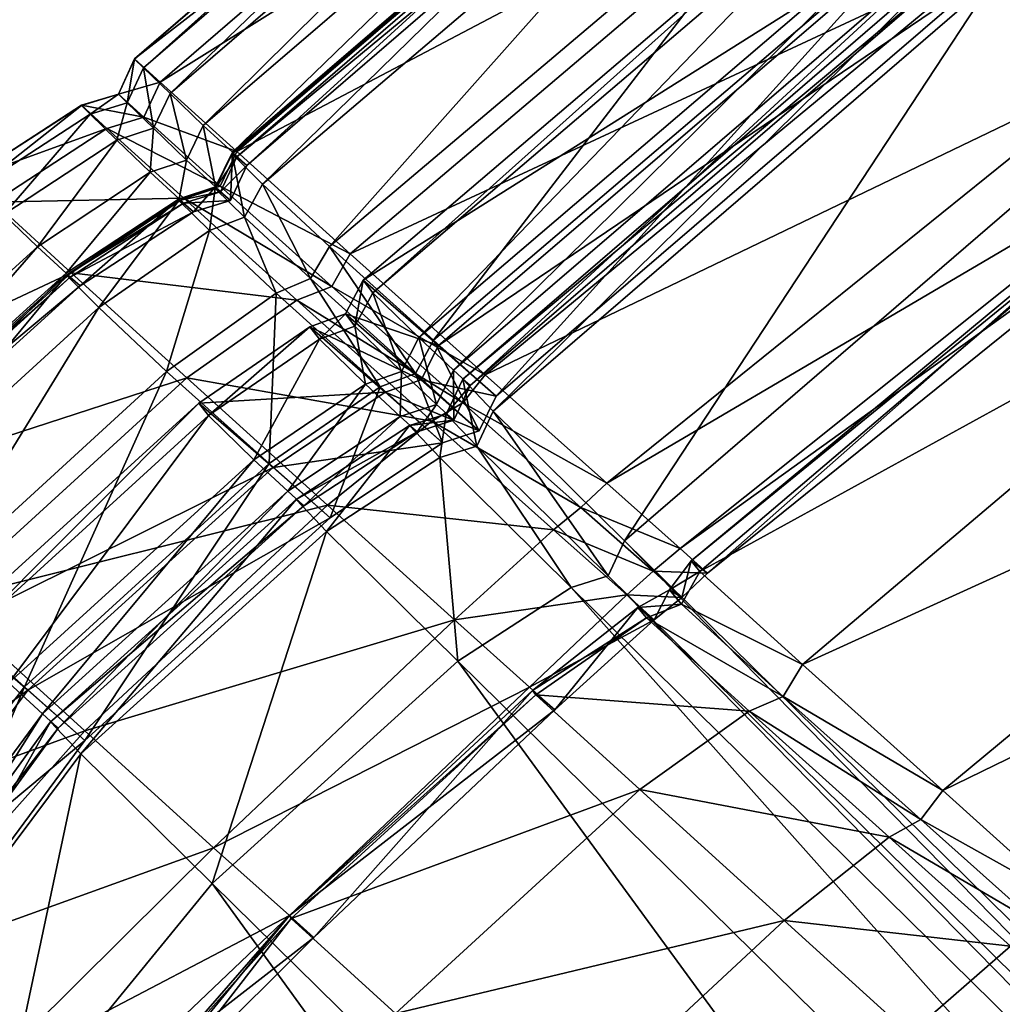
# Model space of a CAD drawing. Header units: millimetres. Extents: x 2387 to 13955, y -4964 to 364.
# Tile 504 of 656: x 6213.21 to 6218.37, y -2789.02 to -2783.86. Entities that reach past the tile are written whole.
import ezdxf

# ---------------------------------------------------------------- set-up
doc = ezdxf.new("R2010")
doc.units = ezdxf.units.MM
doc.header["$MEASUREMENT"] = 0
doc.layers.add('Predefinito', color=7, linetype='Continuous', true_color=0x000000)

msp = doc.modelspace()

# ---------------------------------------------------------------- linework, layer by layer
at = {"layer": 'Predefinito'}
for points in [[(6226.1404, -2777.2443, 1224.9897), (6218.3221, -2783.5146, 1224.9575), (6218.9857, -2784.119, 1225.6954)], [(6226.8093, -2778.0455, 775.5229), (6219.0058, -2784.3339, 775.5237), (6218.316, -2783.6538, 780.5773)], [(6216.5707, -2781.9276, 1211.8279), (6216.4352, -2781.8047, 1194.0269), (6213.8142, -2784.0658, 1194.0244)], [(6213.8144, -2784.0661, 1167.4634), (6213.8142, -2784.0658, 1194.0244), (6216.4352, -2781.8047, 1194.0269)], [(6216.4352, -2781.8047, 1194.0269), (6216.4352, -2781.8048, 1167.459), (6213.8144, -2784.0661, 1167.4634)], [(6213.8145, -2784.0661, 1132.7869), (6213.8144, -2784.0661, 1167.4634), (6216.4352, -2781.8048, 1167.459)], [(6213.8145, -2784.0661, 845.1206), (6213.8145, -2784.0661, 882.3337), (6216.4352, -2781.8048, 882.343)], [(6216.4352, -2781.8048, 882.343), (6216.4352, -2781.8048, 845.1257), (6213.8145, -2784.0661, 845.1206)], [(6213.8609, -2784.1114, 817.3748), (6213.8145, -2784.0661, 845.1206), (6216.4352, -2781.8048, 845.1257)], [(6213.8145, -2784.0661, 924.4958), (6213.8145, -2784.0661, 973.5883), (6216.4352, -2781.8048, 973.59)], [(6216.4352, -2781.8048, 973.59), (6216.4352, -2781.8048, 924.5022), (6213.8145, -2784.0661, 924.4958)], [(6213.8145, -2784.0661, 882.3337), (6213.8145, -2784.0661, 924.4958), (6216.4352, -2781.8048, 924.5022)], [(6216.4352, -2781.8048, 924.5022), (6216.4352, -2781.8048, 882.343), (6213.8145, -2784.0661, 882.3337)], [(6213.8145, -2784.0661, 1031.5925), (6213.8145, -2784.0661, 1088.1211), (6216.4352, -2781.8048, 1088.1202)], [(6216.4352, -2781.8048, 1088.1202), (6216.4352, -2781.8048, 1031.5925), (6213.8145, -2784.0661, 1031.5925)], [(6213.8145, -2784.0661, 973.5883), (6213.8145, -2784.0661, 1031.5925), (6216.4352, -2781.8048, 1031.5925)], [(6216.4352, -2781.8048, 1031.5925), (6216.4352, -2781.8048, 973.59), (6213.8145, -2784.0661, 973.5883)], [(6216.4352, -2781.8048, 1167.459), (6216.4352, -2781.8048, 1132.7828), (6213.8145, -2784.0661, 1132.7869)], [(6213.8145, -2784.0661, 1088.1211), (6213.8145, -2784.0661, 1132.7869), (6216.4352, -2781.8048, 1132.7828)], [(6216.4352, -2781.8048, 1132.7828), (6216.4352, -2781.8048, 1088.1202), (6213.8145, -2784.0661, 1088.1211)], [(6216.4352, -2781.8048, 845.1257), (6216.4826, -2781.8512, 817.3676), (6213.8609, -2784.1114, 817.3748)], [(6214.0003, -2784.2475, 803.6142), (6213.8609, -2784.1114, 817.3748), (6216.4826, -2781.8512, 817.3676)], [(6216.4826, -2781.8512, 817.3676), (6216.6249, -2781.9905, 803.5859), (6214.0003, -2784.2475, 803.6142)], [(6213.8142, -2784.0658, 1194.0244), (6213.9483, -2784.1871, 1211.8116), (6216.5707, -2781.9276, 1211.8279)], [(6216.9772, -2782.2965, 1220.2041), (6216.5707, -2781.9276, 1211.8279), (6213.9483, -2784.1871, 1211.8116)], [(6214.1748, -2784.4151, 798.4882), (6214.0003, -2784.2475, 803.6142), (6216.6249, -2781.9905, 803.5859)], [(6216.6249, -2781.9905, 803.5859), (6216.8, -2782.1615, 798.446), (6214.1748, -2784.4151, 798.4882)], [(6214.3271, -2784.555, 796.6459), (6214.1748, -2784.4151, 798.4882), (6216.8, -2782.1615, 798.446)], [(6216.8, -2782.1615, 798.446), (6216.9459, -2782.3028, 796.6136), (6214.3271, -2784.555, 796.6459)], [(6213.9483, -2784.1871, 1211.8116), (6214.3511, -2784.5518, 1220.1669), (6216.9772, -2782.2965, 1220.2041)], [(6214.4861, -2784.7221, 792.9064), (6214.326, -2784.5638, 795.2765), (6216.9513, -2782.3103, 795.2889)], [(6216.9674, -2782.3242, 796.2302), (6216.9513, -2782.3103, 795.2889), (6214.326, -2784.5638, 795.2765)], [(6214.326, -2784.5638, 795.2765), (6214.3509, -2784.579, 796.2181), (6216.9674, -2782.3242, 796.2302)], [(6214.4036, -2784.624, 796.4388), (6214.3271, -2784.555, 796.6459), (6216.9459, -2782.3028, 796.6136)], [(6217.0169, -2782.3714, 796.4285), (6216.9674, -2782.3242, 796.2302), (6214.3509, -2784.579, 796.2181)], [(6217.5845, -2782.847, 1223.2242), (6216.9772, -2782.2965, 1220.2041), (6214.3511, -2784.5518, 1220.1669)], [(6216.9459, -2782.3028, 796.6136), (6217.0169, -2782.3714, 796.4285), (6214.4036, -2784.624, 796.4388)], [(6216.9513, -2782.3103, 795.2889), (6217.123, -2782.4787, 792.8749), (6214.4861, -2784.7221, 792.9064)], [(6214.3509, -2784.579, 796.2181), (6214.4036, -2784.624, 796.4388), (6217.0169, -2782.3714, 796.4285)], [(6214.8364, -2785.0493, 790.5775), (6214.4861, -2784.7221, 792.9064), (6217.123, -2782.4787, 792.8749)], [(6217.123, -2782.4787, 792.8749), (6217.4722, -2782.8185, 790.5066), (6214.8364, -2785.0493, 790.5775)], [(6214.3511, -2784.5518, 1220.1669), (6214.9452, -2785.0874, 1223.1599), (6217.5845, -2782.847, 1223.2242)], [(6215.3824, -2785.5405, 789.7596), (6214.8364, -2785.0493, 790.5775), (6217.4722, -2782.8185, 790.5066)], [(6218.3221, -2783.5146, 1224.9575), (6217.5845, -2782.847, 1223.2242), (6214.9452, -2785.0874, 1223.1599)], [(6217.4722, -2782.8185, 790.5066), (6217.9892, -2783.3185, 789.7026), (6215.3824, -2785.5405, 789.7596)], [(6215.0638, -2785.2912, 786.0938), (6215.0141, -2785.2262, 788.4696), (6217.6409, -2782.9849, 788.5155)], [(6218.0091, -2783.3385, 789.4648), (6217.6409, -2782.9849, 788.5155), (6215.0141, -2785.2262, 788.4696)], [(6217.6409, -2782.9849, 788.5155), (6217.6979, -2783.0444, 786.0994), (6215.0638, -2785.2912, 786.0938)], [(6215.3058, -2785.5269, 783.737), (6215.0638, -2785.2912, 786.0938), (6217.6979, -2783.0444, 786.0994)], [(6217.6979, -2783.0444, 786.0994), (6217.9353, -2783.278, 783.6962), (6215.3058, -2785.5269, 783.737)], [(6215.4876, -2785.6967, 782.8281), (6215.3058, -2785.5269, 783.737), (6217.9353, -2783.278, 783.6962)], [(6217.9353, -2783.278, 783.6962), (6218.1084, -2783.4467, 782.7859), (6215.4876, -2785.6967, 782.8281)], [(6215.0141, -2785.2262, 788.4696), (6215.4091, -2785.5682, 789.4358), (6218.0091, -2783.3385, 789.4648)], [(6215.711, -2785.8341, 789.6475), (6215.3824, -2785.5405, 789.7596), (6217.9892, -2783.3185, 789.7026)], [(6218.2945, -2783.6135, 789.6323), (6218.0091, -2783.3385, 789.4648), (6215.4091, -2785.5682, 789.4358)], [(6217.9892, -2783.3185, 789.7026), (6218.2945, -2783.6135, 789.6323), (6215.711, -2785.8341, 789.6475)], [(6215.5753, -2785.7771, 782.6296), (6215.4876, -2785.6967, 782.8281), (6218.1084, -2783.4467, 782.7859)], [(6218.1084, -2783.4467, 782.7859), (6218.1896, -2783.5255, 782.6091), (6215.5753, -2785.7771, 782.6296)], [(6214.9452, -2785.0874, 1223.1599), (6215.6531, -2785.7211, 1224.8611), (6218.3221, -2783.5146, 1224.9575)], [(6218.1896, -2783.5255, 782.6091), (6218.1513, -2783.4894, 782.4059), (6215.5351, -2785.7446, 782.4041)], [(6215.695, -2785.9123, 780.5649), (6215.5351, -2785.7446, 782.4041), (6218.1513, -2783.4894, 782.4059)], [(6218.9857, -2784.119, 1225.6954), (6218.3221, -2783.5146, 1224.9575), (6215.6531, -2785.7211, 1224.8611)], [(6218.1513, -2783.4894, 782.4059), (6218.316, -2783.6538, 780.5773), (6215.695, -2785.9123, 780.5649)], [(6215.5351, -2785.7446, 782.4041), (6215.5753, -2785.7771, 782.6296), (6218.1896, -2783.5255, 782.6091)], [(6215.4091, -2785.5682, 789.4358), (6215.711, -2785.8341, 789.6475), (6218.2945, -2783.6135, 789.6323)], [(6216.3833, -2786.5932, 775.5256), (6215.695, -2785.9123, 780.5649), (6218.316, -2783.6538, 780.5773)], [(6218.316, -2783.6538, 780.5773), (6219.0058, -2784.3339, 775.5237), (6216.3833, -2786.5932, 775.5256)], [(6213.73, -2784.2504, 1167.4626), (6213.7297, -2784.2501, 1194.0204), (6213.8142, -2784.0658, 1194.0244)], [(6213.9483, -2784.1871, 1211.8116), (6213.8142, -2784.0658, 1194.0244), (6213.7297, -2784.2501, 1194.0204)], [(6213.8142, -2784.0658, 1194.0244), (6213.8144, -2784.0661, 1167.4634), (6213.73, -2784.2504, 1167.4626)], [(6213.7301, -2784.2505, 1132.7871), (6213.73, -2784.2504, 1167.4626), (6213.8144, -2784.0661, 1167.4634)], [(6213.7758, -2784.2951, 817.3805), (6213.7301, -2784.2505, 845.1212), (6213.8145, -2784.0661, 845.1206)], [(6213.8145, -2784.0661, 882.3337), (6213.8145, -2784.0661, 845.1206), (6213.7301, -2784.2505, 845.1212)], [(6213.7301, -2784.2505, 845.1212), (6213.7301, -2784.2505, 882.3335), (6213.8145, -2784.0661, 882.3337)], [(6213.8145, -2784.0661, 924.4958), (6213.8145, -2784.0661, 882.3337), (6213.7301, -2784.2505, 882.3335)], [(6213.7301, -2784.2505, 882.3335), (6213.7301, -2784.2505, 924.4955), (6213.8145, -2784.0661, 924.4958)], [(6213.8145, -2784.0661, 973.5883), (6213.8145, -2784.0661, 924.4958), (6213.7301, -2784.2505, 924.4955)], [(6213.7301, -2784.2505, 924.4955), (6213.7301, -2784.2505, 973.5883), (6213.8145, -2784.0661, 973.5883)], [(6213.8145, -2784.0661, 1031.5925), (6213.8145, -2784.0661, 973.5883), (6213.7301, -2784.2505, 973.5883)], [(6213.7301, -2784.2505, 973.5883), (6213.7301, -2784.2505, 1031.5925), (6213.8145, -2784.0661, 1031.5925)], [(6213.8145, -2784.0661, 1088.1211), (6213.8145, -2784.0661, 1031.5925), (6213.7301, -2784.2505, 1031.5925)], [(6213.7301, -2784.2505, 1031.5925), (6213.7301, -2784.2505, 1088.1212), (6213.8145, -2784.0661, 1088.1211)], [(6213.8145, -2784.0661, 1132.7869), (6213.8145, -2784.0661, 1088.1211), (6213.7301, -2784.2505, 1088.1212)], [(6213.7301, -2784.2505, 1088.1212), (6213.7301, -2784.2505, 1132.7871), (6213.8145, -2784.0661, 1132.7869)], [(6213.8144, -2784.0661, 1167.4634), (6213.8145, -2784.0661, 1132.7869), (6213.7301, -2784.2505, 1132.7871)], [(6213.8145, -2784.0661, 845.1206), (6213.8609, -2784.1114, 817.3748), (6213.7758, -2784.2951, 817.3805)], [(6213.9131, -2784.4292, 803.6331), (6213.7758, -2784.2951, 817.3805), (6213.8609, -2784.1114, 817.3748)], [(6213.8609, -2784.1114, 817.3748), (6214.0003, -2784.2475, 803.6142), (6213.9131, -2784.4292, 803.6331)], [(6215.6531, -2785.7211, 1224.8611), (6216.2913, -2786.2902, 1225.5889), (6218.9857, -2784.119, 1225.6954)], [(6219.3713, -2784.48, 1225.729), (6218.9857, -2784.119, 1225.6954), (6216.2913, -2786.2902, 1225.5889)], [(6213.7297, -2784.2501, 1194.0204), (6213.8628, -2784.3704, 1211.7999), (6213.9483, -2784.1871, 1211.8116)], [(6214.3511, -2784.5518, 1220.1669), (6213.9483, -2784.1871, 1211.8116), (6213.8628, -2784.3704, 1211.7999)], [(6213.8628, -2784.3704, 1211.7999), (6213.7297, -2784.2501, 1194.0204), (6213.5356, -2784.3087, 1194.0249)], [(6213.5358, -2784.309, 1167.4641), (6213.5356, -2784.3087, 1194.0249), (6213.7297, -2784.2501, 1194.0204)], [(6213.7297, -2784.2501, 1194.0204), (6213.73, -2784.2504, 1167.4626), (6213.5358, -2784.309, 1167.4641)], [(6213.5359, -2784.3091, 1132.7874), (6213.5358, -2784.309, 1167.4641), (6213.73, -2784.2504, 1167.4626)], [(6213.73, -2784.2504, 1167.4626), (6213.7301, -2784.2505, 1132.7871), (6213.5359, -2784.3091, 1132.7874)], [(6213.5359, -2784.309, 845.1199), (6213.5359, -2784.309, 882.3326), (6213.7301, -2784.2505, 882.3335)], [(6213.7301, -2784.2505, 882.3335), (6213.7301, -2784.2505, 845.1212), (6213.5359, -2784.309, 845.1199)], [(6213.5823, -2784.3544, 817.3746), (6213.5359, -2784.309, 845.1199), (6213.7301, -2784.2505, 845.1212)], [(6213.5359, -2784.3091, 924.4951), (6213.5359, -2784.309, 973.5881), (6213.7301, -2784.2505, 973.5883)], [(6213.7301, -2784.2505, 973.5883), (6213.7301, -2784.2505, 924.4955), (6213.5359, -2784.3091, 924.4951)], [(6213.5359, -2784.309, 882.3326), (6213.5359, -2784.3091, 924.4951), (6213.7301, -2784.2505, 924.4955)], [(6213.7301, -2784.2505, 924.4955), (6213.7301, -2784.2505, 882.3335), (6213.5359, -2784.309, 882.3326)], [(6213.5359, -2784.309, 1031.5925), (6213.5359, -2784.309, 1088.1213), (6213.7301, -2784.2505, 1088.1212)], [(6213.7301, -2784.2505, 1088.1212), (6213.7301, -2784.2505, 1031.5925), (6213.5359, -2784.309, 1031.5925)], [(6213.5359, -2784.309, 973.5881), (6213.5359, -2784.309, 1031.5925), (6213.7301, -2784.2505, 1031.5925)], [(6213.7301, -2784.2505, 1031.5925), (6213.7301, -2784.2505, 973.5883), (6213.5359, -2784.309, 973.5881)], [(6213.5359, -2784.309, 1088.1213), (6213.5359, -2784.3091, 1132.7874), (6213.7301, -2784.2505, 1132.7871)], [(6213.7301, -2784.2505, 1132.7871), (6213.7301, -2784.2505, 1088.1212), (6213.5359, -2784.309, 1088.1213)], [(6213.7301, -2784.2505, 845.1212), (6213.7758, -2784.2951, 817.3805), (6213.5823, -2784.3544, 817.3746)], [(6213.7213, -2784.4908, 803.6143), (6213.5823, -2784.3544, 817.3746), (6213.7758, -2784.2951, 817.3805)], [(6213.7758, -2784.2951, 817.3805), (6213.9131, -2784.4292, 803.6331), (6213.7213, -2784.4908, 803.6143)], [(6214.0861, -2784.5955, 798.5162), (6213.9131, -2784.4292, 803.6331), (6214.0003, -2784.2475, 803.6142)], [(6214.0003, -2784.2475, 803.6142), (6214.1748, -2784.4151, 798.4882), (6214.0861, -2784.5955, 798.5162)], [(6212.9401, -2784.6944, 1167.4673), (6212.94, -2784.6944, 1194.0322), (6213.5356, -2784.3087, 1194.0249)], [(6213.6696, -2784.4302, 1211.8118), (6213.5356, -2784.3087, 1194.0249), (6212.94, -2784.6944, 1194.0322)], [(6213.5356, -2784.3087, 1194.0249), (6213.5358, -2784.309, 1167.4641), (6212.9401, -2784.6944, 1167.4673)], [(6212.9402, -2784.6945, 1132.7883), (6212.9401, -2784.6944, 1167.4673), (6213.5358, -2784.309, 1167.4641)], [(6212.9875, -2784.7409, 817.3656), (6212.9402, -2784.6945, 845.1173), (6213.5359, -2784.309, 845.1199)], [(6213.5359, -2784.309, 882.3326), (6213.5359, -2784.309, 845.1199), (6212.9402, -2784.6945, 845.1173)], [(6212.9402, -2784.6945, 845.1173), (6212.9402, -2784.6945, 882.3303), (6213.5359, -2784.309, 882.3326)], [(6213.5359, -2784.3091, 924.4951), (6213.5359, -2784.309, 882.3326), (6212.9402, -2784.6945, 882.3303)], [(6213.5359, -2784.309, 973.5881), (6213.5359, -2784.3091, 924.4951), (6212.9402, -2784.6945, 924.4937)], [(6212.9402, -2784.6945, 924.4937), (6212.9402, -2784.6945, 973.5878), (6213.5359, -2784.309, 973.5881)], [(6213.5359, -2784.309, 1031.5925), (6213.5359, -2784.309, 973.5881), (6212.9402, -2784.6945, 973.5878)], [(6212.9402, -2784.6945, 973.5878), (6212.9402, -2784.6945, 1031.5925), (6213.5359, -2784.309, 1031.5925)], [(6213.5359, -2784.309, 1088.1213), (6213.5359, -2784.309, 1031.5925), (6212.9402, -2784.6945, 1031.5925)], [(6212.9402, -2784.6945, 1031.5925), (6212.9402, -2784.6945, 1088.1216), (6213.5359, -2784.309, 1088.1213)], [(6213.5359, -2784.3091, 1132.7874), (6213.5359, -2784.309, 1088.1213), (6212.9402, -2784.6945, 1088.1216)], [(6213.5358, -2784.309, 1167.4641), (6213.5359, -2784.3091, 1132.7874), (6212.9402, -2784.6945, 1132.7883)], [(6212.9402, -2784.6945, 882.3303), (6212.9402, -2784.6945, 924.4937), (6213.5359, -2784.3091, 924.4951)], [(6212.9402, -2784.6945, 1088.1216), (6212.9402, -2784.6945, 1132.7883), (6213.5359, -2784.3091, 1132.7874)], [(6213.5359, -2784.309, 845.1199), (6213.5823, -2784.3544, 817.3746), (6212.9875, -2784.7409, 817.3656)], [(6213.5356, -2784.3087, 1194.0249), (6213.6696, -2784.4302, 1211.8118), (6213.8628, -2784.3704, 1211.7999)], [(6224.0162, -2794.1051, 730.3534), (6216.3833, -2786.5932, 775.5256), (6219.0058, -2784.3339, 775.5237)], [(6213.1294, -2784.8806, 803.5859), (6212.9875, -2784.7409, 817.3656), (6213.5823, -2784.3544, 817.3746)], [(6213.5823, -2784.3544, 817.3746), (6213.7213, -2784.4908, 803.6143), (6213.1294, -2784.8806, 803.5859)], [(6214.263, -2784.7324, 1220.142), (6213.8628, -2784.3704, 1211.7999), (6213.6696, -2784.4302, 1211.8118)], [(6213.8628, -2784.3704, 1211.7999), (6214.263, -2784.7324, 1220.142), (6214.3511, -2784.5518, 1220.1669)], [(6212.94, -2784.6944, 1194.0322), (6213.0754, -2784.8174, 1211.8295), (6213.6696, -2784.4302, 1211.8118)], [(6214.0722, -2784.795, 1220.1667), (6213.6696, -2784.4302, 1211.8118), (6213.0754, -2784.8174, 1211.8295)], [(6213.6696, -2784.4302, 1211.8118), (6214.0722, -2784.795, 1220.1667), (6214.263, -2784.7324, 1220.142)], [(6213.8955, -2784.6587, 798.4882), (6213.7213, -2784.4908, 803.6143), (6213.9131, -2784.4292, 803.6331)], [(6213.9131, -2784.4292, 803.6331), (6214.0861, -2784.5955, 798.5162), (6213.8955, -2784.6587, 798.4882)], [(6214.2394, -2784.7369, 796.6674), (6214.0861, -2784.5955, 798.5162), (6214.1748, -2784.4151, 798.4882)], [(6214.1748, -2784.4151, 798.4882), (6214.3271, -2784.555, 796.6459), (6214.2394, -2784.7369, 796.6674)], [(6213.3055, -2785.0508, 798.446), (6213.1294, -2784.8806, 803.5859), (6213.7213, -2784.4908, 803.6143)], [(6213.7213, -2784.4908, 803.6143), (6213.8955, -2784.6587, 798.4882), (6213.3055, -2785.0508, 798.446)], [(6216.2913, -2786.2902, 1225.5889), (6216.6761, -2786.632, 1225.6621), (6219.3713, -2784.48, 1225.729)], [(6219.4981, -2784.6036, 1225.5752), (6219.3713, -2784.48, 1225.729), (6216.6761, -2786.632, 1225.6621)], [(6219.4134, -2784.5123, 1226.2767), (6219.3856, -2784.4963, 1225.7511), (6216.7333, -2786.6976, 1225.7501)], [(6216.8195, -2786.7624, 1225.5571), (6216.7333, -2786.6976, 1225.7501), (6219.3856, -2784.4963, 1225.7511)], [(6219.3856, -2784.4963, 1225.7511), (6219.4981, -2784.6036, 1225.5752), (6216.8195, -2786.7624, 1225.5571)], [(6214.3174, -2784.8078, 796.4455), (6214.2394, -2784.7369, 796.6674), (6214.3271, -2784.555, 796.6459)], [(6214.9452, -2785.0874, 1223.1599), (6214.3511, -2784.5518, 1220.1669), (6214.263, -2784.7324, 1220.142)], [(6214.3271, -2784.555, 796.6459), (6214.4036, -2784.624, 796.4388), (6214.3174, -2784.8078, 796.4455)], [(6216.7333, -2786.6976, 1225.7501), (6216.7788, -2786.7523, 1226.2626), (6219.4134, -2784.5123, 1226.2767)], [(6219.9611, -2785.0057, 1227.1735), (6219.4134, -2784.5123, 1226.2767), (6216.7788, -2786.7523, 1226.2626)], [(6214.0475, -2784.7988, 796.6459), (6213.8955, -2784.6587, 798.4882), (6214.0861, -2784.5955, 798.5162)], [(6214.0861, -2784.5955, 798.5162), (6214.2394, -2784.7369, 796.6674), (6214.0475, -2784.7988, 796.6459)], [(6214.3904, -2784.8949, 792.9274), (6214.2372, -2784.7441, 795.268), (6214.326, -2784.5638, 795.2765)], [(6214.3509, -2784.579, 796.2181), (6214.326, -2784.5638, 795.2765), (6214.2372, -2784.7441, 795.268)], [(6214.2372, -2784.7441, 795.268), (6214.2647, -2784.7626, 796.21), (6214.3509, -2784.579, 796.2181)], [(6214.4036, -2784.624, 796.4388), (6214.3509, -2784.579, 796.2181), (6214.2647, -2784.7626, 796.21)], [(6214.326, -2784.5638, 795.2765), (6214.4861, -2784.7221, 792.9064), (6214.3904, -2784.8949, 792.9274)], [(6216.6761, -2786.632, 1225.6621), (6216.8195, -2786.7624, 1225.5571), (6219.4981, -2784.6036, 1225.5752)], [(6213.4557, -2785.1888, 796.6138), (6213.3055, -2785.0508, 798.446), (6213.8955, -2784.6587, 798.4882)], [(6213.8955, -2784.6587, 798.4882), (6214.0475, -2784.7988, 796.6459), (6213.4557, -2785.1888, 796.6138)], [(6214.2647, -2784.7626, 796.21), (6214.3174, -2784.8078, 796.4455), (6214.4036, -2784.624, 796.4388)], [(6214.2065, -2784.9659, 792.9064), (6214.0467, -2784.8074, 795.2765), (6214.2372, -2784.7441, 795.268)], [(6214.2647, -2784.7626, 796.21), (6214.2372, -2784.7441, 795.268), (6214.0467, -2784.8074, 795.2765)], [(6214.0467, -2784.8074, 795.2765), (6214.0714, -2784.8227, 796.2181), (6214.2647, -2784.7626, 796.21)], [(6214.1239, -2784.8679, 796.4388), (6214.0475, -2784.7988, 796.6459), (6214.2394, -2784.7369, 796.6674)], [(6214.3174, -2784.8078, 796.4455), (6214.2647, -2784.7626, 796.21), (6214.0714, -2784.8227, 796.2181)], [(6214.8481, -2785.2581, 1223.1172), (6214.263, -2784.7324, 1220.142), (6214.0722, -2784.795, 1220.1667)], [(6214.2394, -2784.7369, 796.6674), (6214.3174, -2784.8078, 796.4455), (6214.1239, -2784.8679, 796.4388)], [(6214.2372, -2784.7441, 795.268), (6214.3904, -2784.8949, 792.9274), (6214.2065, -2784.9659, 792.9064)], [(6214.263, -2784.7324, 1220.142), (6214.8481, -2785.2581, 1223.1172), (6214.9452, -2785.0874, 1223.1599)], [(6214.7364, -2785.2177, 790.6248), (6214.3904, -2784.8949, 792.9274), (6214.4861, -2784.7221, 792.9064)], [(6214.4861, -2784.7221, 792.9064), (6214.8364, -2785.0493, 790.5775), (6214.7364, -2785.2177, 790.6248)], [(6213.0754, -2784.8174, 1211.8295), (6213.4817, -2785.1865, 1220.2041), (6214.0722, -2784.795, 1220.1667)], [(6213.5296, -2785.2551, 796.4286), (6213.4557, -2785.1888, 796.6138), (6214.0475, -2784.7988, 796.6459)], [(6213.6265, -2785.3695, 792.8749), (6213.4568, -2785.1997, 795.2889), (6214.0467, -2784.8074, 795.2765)], [(6214.0714, -2784.8227, 796.2181), (6214.0467, -2784.8074, 795.2765), (6213.4568, -2785.1997, 795.2889)], [(6214.6659, -2785.3308, 1223.1599), (6214.0722, -2784.795, 1220.1667), (6213.4817, -2785.1865, 1220.2041)], [(6214.0475, -2784.7988, 796.6459), (6214.1239, -2784.8679, 796.4388), (6213.5296, -2785.2551, 796.4286)], [(6214.0467, -2784.8074, 795.2765), (6214.2065, -2784.9659, 792.9064), (6213.6265, -2785.3695, 792.8749)], [(6214.0714, -2784.8227, 796.2181), (6214.1239, -2784.8679, 796.4388), (6214.3174, -2784.8078, 796.4455)], [(6214.0722, -2784.795, 1220.1667), (6214.6659, -2785.3308, 1223.1599), (6214.8481, -2785.2581, 1223.1172)], [(6213.4817, -2785.1865, 1220.2041), (6213.0754, -2784.8174, 1211.8295), (6211.7869, -2785.9831, 1211.8357)], [(6213.4568, -2785.1997, 795.2889), (6213.4773, -2785.2101, 796.2303), (6214.0714, -2784.8227, 796.2181)], [(6214.1239, -2784.8679, 796.4388), (6214.0714, -2784.8227, 796.2181), (6213.4773, -2785.2101, 796.2303)], [(6213.1294, -2784.8806, 803.5859), (6213.3055, -2785.0508, 798.446), (6212.0185, -2786.2181, 798.432)], [(6213.4773, -2785.2101, 796.2303), (6213.5296, -2785.2551, 796.4286), (6214.1239, -2784.8679, 796.4388)], [(6214.5563, -2785.2934, 790.5775), (6214.2065, -2784.9659, 792.9064), (6214.3904, -2784.8949, 792.9274)], [(6214.3904, -2784.8949, 792.9274), (6214.7364, -2785.2177, 790.6248), (6214.5563, -2785.2934, 790.5775)], [(6213.9825, -2785.7041, 790.5067), (6213.6265, -2785.3695, 792.8749), (6214.2065, -2784.9659, 792.9064)], [(6214.2065, -2784.9659, 792.9064), (6214.5563, -2785.2934, 790.5775), (6213.9825, -2785.7041, 790.5067)], [(6216.7788, -2786.7523, 1226.2626), (6217.3173, -2787.2413, 1227.116), (6219.9611, -2785.0057, 1227.1735)], [(6220.718, -2785.6914, 1228.0256), (6219.9611, -2785.0057, 1227.1735), (6217.3173, -2787.2413, 1227.116)], [(6212.1681, -2786.3554, 796.603), (6212.0185, -2786.2181, 798.432), (6213.3055, -2785.0508, 798.446)], [(6213.3055, -2785.0508, 798.446), (6213.4557, -2785.1888, 796.6138), (6212.1681, -2786.3554, 796.603)], [(6215.2869, -2785.7149, 789.7974), (6214.7364, -2785.2177, 790.6248), (6214.8364, -2785.0493, 790.5775)], [(6214.8364, -2785.0493, 790.5775), (6215.3824, -2785.5405, 789.7596), (6215.2869, -2785.7149, 789.7974)], [(6215.6531, -2785.7211, 1224.8611), (6214.9452, -2785.0874, 1223.1599), (6214.8481, -2785.2581, 1223.1172)], [(6211.7869, -2785.9831, 1211.8357), (6212.1944, -2786.3536, 1220.2166), (6213.4817, -2785.1865, 1220.2041)], [(6212.2412, -2786.4208, 796.4253), (6212.1681, -2786.3554, 796.603), (6213.4557, -2785.1888, 796.6138)], [(6212.3429, -2786.5407, 792.8644), (6212.1698, -2786.367, 795.2932), (6213.4568, -2785.1997, 795.2889)], [(6213.4773, -2785.2101, 796.2303), (6213.4568, -2785.1997, 795.2889), (6212.1698, -2786.367, 795.2932)], [(6212.1698, -2786.367, 795.2932), (6212.1889, -2786.3758, 796.2344), (6213.4773, -2785.2101, 796.2303)], [(6213.5296, -2785.2551, 796.4286), (6213.4773, -2785.2101, 796.2303), (6212.1889, -2786.3758, 796.2344)], [(6214.0885, -2785.7373, 1223.2242), (6213.4817, -2785.1865, 1220.2041), (6212.1944, -2786.3536, 1220.2166)], [(6213.4557, -2785.1888, 796.6138), (6213.5296, -2785.2551, 796.4286), (6212.2412, -2786.4208, 796.4253)], [(6213.4568, -2785.1997, 795.2889), (6213.6265, -2785.3695, 792.8749), (6212.3429, -2786.5407, 792.8644)], [(6213.4817, -2785.1865, 1220.2041), (6214.0885, -2785.7373, 1223.2242), (6214.6659, -2785.3308, 1223.1599)], [(6215.1018, -2785.7851, 789.7597), (6214.5563, -2785.2934, 790.5775), (6214.7364, -2785.2177, 790.6248)], [(6214.7364, -2785.2177, 790.6248), (6215.2869, -2785.7149, 789.7974), (6215.1018, -2785.7851, 789.7597)], [(6214.9701, -2785.4663, 786.09), (6214.9202, -2785.4016, 788.4389), (6215.0141, -2785.2262, 788.4696)], [(6215.4091, -2785.5682, 789.4358), (6215.0141, -2785.2262, 788.4696), (6214.9202, -2785.4016, 788.4389)], [(6215.0141, -2785.2262, 788.4696), (6215.0638, -2785.2912, 786.0938), (6214.9701, -2785.4663, 786.09)], [(6212.1889, -2786.3758, 796.2344), (6212.2412, -2786.4208, 796.4253), (6213.5296, -2785.2551, 796.4286)], [(6215.5361, -2785.8693, 1224.7968), (6214.8481, -2785.2581, 1223.1172), (6214.6659, -2785.3308, 1223.1599)], [(6214.8481, -2785.2581, 1223.1172), (6215.5361, -2785.8693, 1224.7968), (6215.6531, -2785.7211, 1224.8611)], [(6214.5205, -2786.1875, 789.7032), (6213.9825, -2785.7041, 790.5067), (6214.5563, -2785.2934, 790.5775)], [(6214.5563, -2785.2934, 790.5775), (6215.1018, -2785.7851, 789.7597), (6214.5205, -2786.1875, 789.7032)], [(6215.2141, -2785.704, 783.7642), (6214.9701, -2785.4663, 786.09), (6215.0638, -2785.2912, 786.0938)], [(6215.0638, -2785.2912, 786.0938), (6215.3058, -2785.5269, 783.737), (6215.2141, -2785.704, 783.7642)], [(6212.7009, -2786.8775, 790.4832), (6212.3429, -2786.5407, 792.8644), (6213.6265, -2785.3695, 792.8749)], [(6213.6265, -2785.3695, 792.8749), (6213.9825, -2785.7041, 790.5067), (6212.7009, -2786.8775, 790.4832)], [(6215.3736, -2785.9647, 1224.8611), (6214.6659, -2785.3308, 1223.1599), (6214.0885, -2785.7373, 1223.2242)], [(6214.6659, -2785.3308, 1223.1599), (6215.3736, -2785.9647, 1224.8611), (6215.5361, -2785.8693, 1224.7968)], [(6214.7842, -2785.535, 786.0937), (6214.7341, -2785.4703, 788.4696), (6214.9202, -2785.4016, 788.4389)], [(6215.3181, -2785.7477, 789.4161), (6214.9202, -2785.4016, 788.4389), (6214.7341, -2785.4703, 788.4696)], [(6214.9202, -2785.4016, 788.4389), (6214.9701, -2785.4663, 786.09), (6214.7842, -2785.535, 786.0937)], [(6214.9202, -2785.4016, 788.4389), (6215.3181, -2785.7477, 789.4161), (6215.4091, -2785.5682, 789.4358)], [(6214.2013, -2785.9354, 786.0993), (6214.1511, -2785.8706, 788.5156), (6214.7341, -2785.4703, 788.4696)], [(6215.1285, -2785.8128, 789.4358), (6214.7341, -2785.4703, 788.4696), (6214.1511, -2785.8706, 788.5156)], [(6214.7341, -2785.4703, 788.4696), (6214.7842, -2785.535, 786.0937), (6214.2013, -2785.9354, 786.0993)], [(6214.7341, -2785.4703, 788.4696), (6215.1285, -2785.8128, 789.4358), (6215.3181, -2785.7477, 789.4161)], [(6215.0263, -2785.7705, 783.7369), (6214.7842, -2785.535, 786.0937), (6214.9701, -2785.4663, 786.09)], [(6214.9701, -2785.4663, 786.09), (6215.2141, -2785.704, 783.7642), (6215.0263, -2785.7705, 783.7369)], [(6214.4405, -2786.1676, 783.6962), (6214.2013, -2785.9354, 786.0993), (6214.7842, -2785.535, 786.0937)], [(6214.7842, -2785.535, 786.0937), (6215.0263, -2785.7705, 783.7369), (6214.4405, -2786.1676, 783.6962)], [(6215.3986, -2785.8771, 782.856), (6215.2141, -2785.704, 783.7642), (6215.3058, -2785.5269, 783.737)], [(6215.3058, -2785.5269, 783.737), (6215.4876, -2785.6967, 782.8281), (6215.3986, -2785.8771, 782.856)], [(6215.6211, -2786.0152, 789.657), (6215.2869, -2785.7149, 789.7974), (6215.3824, -2785.5405, 789.7596)], [(6215.711, -2785.8341, 789.6475), (6215.4091, -2785.5682, 789.4358), (6215.3181, -2785.7477, 789.4161)], [(6215.3824, -2785.5405, 789.7596), (6215.711, -2785.8341, 789.6475), (6215.6211, -2786.0152, 789.657)], [(6217.3173, -2787.2413, 1227.116), (6218.0527, -2787.9022, 1227.9229), (6220.718, -2785.6914, 1228.0256)], [(6221.3731, -2786.284, 1228.418), (6220.718, -2785.6914, 1228.0256), (6218.0527, -2787.9022, 1227.9229)], [(6212.1944, -2786.3536, 1220.2166), (6212.8058, -2786.9094, 1223.2456), (6214.0885, -2785.7373, 1223.2242)], [(6213.2367, -2787.3581, 789.6844), (6212.7009, -2786.8775, 790.4832), (6213.9825, -2785.7041, 790.5067)], [(6214.8258, -2786.4053, 1224.9575), (6214.0885, -2785.7373, 1223.2242), (6212.8058, -2786.9094, 1223.2456)], [(6213.9825, -2785.7041, 790.5067), (6214.5205, -2786.1875, 789.7032), (6213.2367, -2787.3581, 789.6844)], [(6214.0885, -2785.7373, 1223.2242), (6214.8258, -2786.4053, 1224.9575), (6215.3736, -2785.9647, 1224.8611)], [(6215.208, -2785.9404, 782.828), (6215.0263, -2785.7705, 783.7369), (6215.2141, -2785.704, 783.7642)], [(6215.4301, -2786.079, 789.6475), (6215.1018, -2785.7851, 789.7597), (6215.2869, -2785.7149, 789.7974)], [(6215.2141, -2785.704, 783.7642), (6215.3986, -2785.8771, 782.856), (6215.208, -2785.9404, 782.828)], [(6215.2869, -2785.7149, 789.7974), (6215.6211, -2786.0152, 789.657), (6215.4301, -2786.079, 789.6475)], [(6215.4886, -2785.9603, 782.6431), (6215.3986, -2785.8771, 782.856), (6215.4876, -2785.6967, 782.8281)], [(6215.4876, -2785.6967, 782.8281), (6215.5753, -2785.7771, 782.6296), (6215.4886, -2785.9603, 782.6431)], [(6216.2913, -2786.2902, 1225.5889), (6215.6531, -2785.7211, 1224.8611), (6215.5361, -2785.8693, 1224.7968)], [(6214.618, -2786.3327, 782.7861), (6214.4405, -2786.1676, 783.6962), (6215.0263, -2785.7705, 783.7369)], [(6214.8401, -2786.4714, 789.6331), (6214.5205, -2786.1875, 789.7032), (6215.1018, -2785.7851, 789.7597)], [(6215.0263, -2785.7705, 783.7369), (6215.208, -2785.9404, 782.828), (6214.618, -2786.3327, 782.7861)], [(6215.1018, -2785.7851, 789.7597), (6215.4301, -2786.079, 789.6475), (6214.8401, -2786.4714, 789.6331)], [(6215.6211, -2786.0152, 789.657), (6215.3181, -2785.7477, 789.4161), (6215.1285, -2785.8128, 789.4358)], [(6215.3181, -2785.7477, 789.4161), (6215.6211, -2786.0152, 789.657), (6215.711, -2785.8341, 789.6475)], [(6215.6093, -2786.0959, 780.5567), (6215.4493, -2785.9285, 782.4027), (6215.5351, -2785.7446, 782.4041)], [(6215.5753, -2785.7771, 782.6296), (6215.5351, -2785.7446, 782.4041), (6215.4493, -2785.9285, 782.4027)], [(6215.4493, -2785.9285, 782.4027), (6215.4886, -2785.9603, 782.6431), (6215.5753, -2785.7771, 782.6296)], [(6215.5351, -2785.7446, 782.4041), (6215.695, -2785.9123, 780.5649), (6215.6093, -2786.0959, 780.5567)], [(6214.1511, -2785.8706, 788.5156), (6214.5405, -2786.2075, 789.4654), (6215.1285, -2785.8128, 789.4358)], [(6215.4301, -2786.079, 789.6475), (6215.1285, -2785.8128, 789.4358), (6214.5405, -2786.2075, 789.4654)], [(6215.1285, -2785.8128, 789.4358), (6215.4301, -2786.079, 789.6475), (6215.6211, -2786.0152, 789.657)], [(6212.9167, -2787.1054, 786.1012), (6212.8666, -2787.0405, 788.531), (6214.1511, -2785.8706, 788.5156)], [(6214.5405, -2786.2075, 789.4654), (6214.1511, -2785.8706, 788.5156), (6212.8666, -2787.0405, 788.531)], [(6214.1511, -2785.8706, 788.5156), (6214.2013, -2785.9354, 786.0993), (6212.9167, -2787.1054, 786.1012)], [(6215.2956, -2786.0209, 782.6295), (6215.208, -2785.9404, 782.828), (6215.3986, -2785.8771, 782.856)], [(6215.3986, -2785.8771, 782.856), (6215.4886, -2785.9603, 782.6431), (6215.2956, -2786.0209, 782.6295)], [(6216.1551, -2786.4168, 1225.5181), (6215.5361, -2785.8693, 1224.7968), (6215.3736, -2785.9647, 1224.8611)], [(6215.5361, -2785.8693, 1224.7968), (6216.1551, -2786.4168, 1225.5181), (6216.2913, -2786.2902, 1225.5889)], [(6213.1549, -2787.3365, 783.6826), (6212.9167, -2787.1054, 786.1012), (6214.2013, -2785.9354, 786.0993)], [(6214.2013, -2785.9354, 786.0993), (6214.4405, -2786.1676, 783.6962), (6213.1549, -2787.3365, 783.6826)], [(6214.7022, -2786.4092, 782.6094), (6214.618, -2786.3327, 782.7861), (6215.208, -2785.9404, 782.828)], [(6215.208, -2785.9404, 782.828), (6215.2956, -2786.0209, 782.6295), (6214.7022, -2786.4092, 782.6094)], [(6215.4886, -2785.9603, 782.6431), (6215.4493, -2785.9285, 782.4027), (6215.2557, -2785.9883, 782.4041)], [(6215.4159, -2786.1557, 780.5649), (6215.2557, -2785.9883, 782.4041), (6215.4493, -2785.9285, 782.4027)], [(6215.4493, -2785.9285, 782.4027), (6215.6093, -2786.0959, 780.5567), (6215.4159, -2786.1557, 780.5649)], [(6216.2975, -2786.7764, 775.5267), (6215.6093, -2786.0959, 780.5567), (6215.695, -2785.9123, 780.5649)], [(6215.695, -2785.9123, 780.5649), (6216.3833, -2786.5932, 775.5256), (6216.2975, -2786.7764, 775.5267)], [(6214.8216, -2786.5429, 780.5773), (6214.6611, -2786.3753, 782.4061), (6215.2557, -2785.9883, 782.4041)], [(6215.2956, -2786.0209, 782.6295), (6215.2557, -2785.9883, 782.4041), (6214.6611, -2786.3753, 782.4061)], [(6215.2557, -2785.9883, 782.4041), (6215.4159, -2786.1557, 780.5649), (6214.8216, -2786.5429, 780.5773)], [(6216.0115, -2786.5341, 1225.5889), (6215.3736, -2785.9647, 1224.8611), (6214.8258, -2786.4053, 1224.9575)], [(6215.2557, -2785.9883, 782.4041), (6215.2956, -2786.0209, 782.6295), (6215.4886, -2785.9603, 782.6431)], [(6215.3736, -2785.9647, 1224.8611), (6216.0115, -2786.5341, 1225.5889), (6216.1551, -2786.4168, 1225.5181)], [(6214.6611, -2786.3753, 782.4061), (6214.7022, -2786.4092, 782.6094), (6215.2956, -2786.0209, 782.6295)], [(6214.5405, -2786.2075, 789.4654), (6214.8401, -2786.4714, 789.6331), (6215.4301, -2786.079, 789.6475)], [(6216.1044, -2786.8364, 775.5256), (6215.4159, -2786.1557, 780.5649), (6215.6093, -2786.0959, 780.5567)], [(6215.6093, -2786.0959, 780.5567), (6216.2975, -2786.7764, 775.5267), (6216.1044, -2786.8364, 775.5256)], [(6215.5104, -2787.2239, 775.5237), (6214.8216, -2786.5429, 780.5773), (6215.4159, -2786.1557, 780.5649)], [(6215.4159, -2786.1557, 780.5649), (6216.1044, -2786.8364, 775.5256), (6215.5104, -2787.2239, 775.5237)], [(6212.8666, -2787.0405, 788.531), (6213.2544, -2787.3756, 789.4753), (6214.5405, -2786.2075, 789.4654)], [(6213.3311, -2787.5, 782.7722), (6213.1549, -2787.3365, 783.6826), (6214.4405, -2786.1676, 783.6962)], [(6213.5534, -2787.6387, 789.6284), (6213.2367, -2787.3581, 789.6844), (6214.5205, -2786.1875, 789.7032)], [(6214.8401, -2786.4714, 789.6331), (6214.5405, -2786.2075, 789.4654), (6213.2544, -2787.3756, 789.4753)], [(6214.4405, -2786.1676, 783.6962), (6214.618, -2786.3327, 782.7861), (6213.3311, -2787.5, 782.7722)], [(6214.5205, -2786.1875, 789.7032), (6214.8401, -2786.4714, 789.6331), (6213.5534, -2787.6387, 789.6284)], [(6216.6761, -2786.632, 1225.6621), (6216.2913, -2786.2902, 1225.5889), (6216.1551, -2786.4168, 1225.5181)], [(6218.0527, -2787.9022, 1227.9229), (6218.6888, -2788.4727, 1228.2954), (6221.3731, -2786.284, 1228.418)], [(6213.414, -2787.5751, 782.6026), (6213.3311, -2787.5, 782.7722), (6214.618, -2786.3327, 782.7861)], [(6214.618, -2786.3327, 782.7861), (6214.7022, -2786.4092, 782.6094), (6213.414, -2787.5751, 782.6026)], [(6212.8058, -2786.9094, 1223.2456), (6213.5529, -2787.5887, 1224.9897), (6214.8258, -2786.4053, 1224.9575)], [(6214.7022, -2786.4092, 782.6094), (6214.6611, -2786.3753, 782.4061), (6213.3726, -2787.5408, 782.4069)], [(6213.5332, -2787.7086, 780.5814), (6213.3726, -2787.5408, 782.4069), (6214.6611, -2786.3753, 782.4061)], [(6213.3726, -2787.5408, 782.4069), (6213.414, -2787.5751, 782.6026), (6214.7022, -2786.4092, 782.6094)], [(6214.6611, -2786.3753, 782.4061), (6214.8216, -2786.5429, 780.5773), (6213.5332, -2787.7086, 780.5814)], [(6215.4921, -2787.0073, 1225.6951), (6214.8258, -2786.4053, 1224.9575), (6213.5529, -2787.5887, 1224.9897)], [(6214.8258, -2786.4053, 1224.9575), (6215.4921, -2787.0073, 1225.6951), (6216.0115, -2786.5341, 1225.5889)], [(6216.5335, -2786.7512, 1225.6184), (6216.1551, -2786.4168, 1225.5181), (6216.0115, -2786.5341, 1225.5889)], [(6216.1551, -2786.4168, 1225.5181), (6216.5335, -2786.7512, 1225.6184), (6216.6761, -2786.632, 1225.6621)], [(6213.2544, -2787.3756, 789.4753), (6213.5534, -2787.6387, 789.6284), (6214.8401, -2786.4714, 789.6331)], [(6214.222, -2788.3897, 775.5231), (6213.5332, -2787.7086, 780.5814), (6214.8216, -2786.5429, 780.5773)], [(6214.8216, -2786.5429, 780.5773), (6215.5104, -2787.2239, 775.5237), (6214.222, -2788.3897, 775.5231)], [(6216.3962, -2786.8759, 1225.6621), (6216.0115, -2786.5341, 1225.5889), (6215.4921, -2787.0073, 1225.6951)], [(6216.0115, -2786.5341, 1225.5889), (6216.3962, -2786.8759, 1225.6621), (6216.5335, -2786.7512, 1225.6184)], [(6223.9304, -2794.288, 730.3679), (6216.2975, -2786.7764, 775.5267), (6216.3833, -2786.5932, 775.5256)], [(6216.3833, -2786.5932, 775.5256), (6224.0162, -2794.1051, 730.3534), (6223.9304, -2794.288, 730.3679)], [(6216.8195, -2786.7624, 1225.5571), (6216.6761, -2786.632, 1225.6621), (6216.5335, -2786.7512, 1225.6184)], [(6216.6839, -2786.8898, 1225.5461), (6216.6193, -2786.8497, 1225.7502), (6216.7333, -2786.6976, 1225.7501)], [(6216.7788, -2786.7523, 1226.2626), (6216.7333, -2786.6976, 1225.7501), (6216.6193, -2786.8497, 1225.7502)], [(6216.7333, -2786.6976, 1225.7501), (6216.8195, -2786.7624, 1225.5571), (6216.6839, -2786.8898, 1225.5461)], [(6216.6839, -2786.8898, 1225.5461), (6216.5335, -2786.7512, 1225.6184), (6216.3962, -2786.8759, 1225.6621)], [(6216.5335, -2786.7512, 1225.6184), (6216.6839, -2786.8898, 1225.5461), (6216.8195, -2786.7624, 1225.5571)], [(6216.6193, -2786.8497, 1225.7502), (6216.6826, -2786.9248, 1226.2532), (6216.7788, -2786.7523, 1226.2626)], [(6217.3173, -2787.2413, 1227.116), (6216.7788, -2786.7523, 1226.2626), (6216.6826, -2786.9248, 1226.2532)], [(6223.7375, -2794.3481, 730.3534), (6216.1044, -2786.8364, 775.5256), (6216.2975, -2786.7764, 775.5267)], [(6216.2975, -2786.7764, 775.5267), (6223.9304, -2794.288, 730.3679), (6223.7375, -2794.3481, 730.3534)], [(6212.7009, -2786.8775, 790.4832), (6213.2367, -2787.3581, 789.6844), (6212.2026, -2788.7039, 789.8214)], [(6215.4921, -2787.0073, 1225.6951), (6215.8863, -2787.36, 1225.7275), (6216.3962, -2786.8759, 1225.6621)], [(6223.1437, -2794.7358, 730.3318), (6215.5104, -2787.2239, 775.5237), (6216.1044, -2786.8364, 775.5256)], [(6216.5395, -2787.0063, 1225.557), (6216.3962, -2786.8759, 1225.6621), (6215.8863, -2787.36, 1225.7275)], [(6216.1044, -2786.8364, 775.5256), (6223.7375, -2794.3481, 730.3534), (6223.1437, -2794.7358, 730.3318)], [(6216.3962, -2786.8759, 1225.6621), (6216.5395, -2787.0063, 1225.557), (6216.6839, -2786.8898, 1225.5461)], [(6216.6826, -2786.9248, 1226.2532), (6216.6193, -2786.8497, 1225.7502), (6216.4534, -2786.9415, 1225.75)], [(6216.5395, -2787.0063, 1225.557), (6216.4534, -2786.9415, 1225.75), (6216.6193, -2786.8497, 1225.7502)], [(6216.6193, -2786.8497, 1225.7502), (6216.6839, -2786.8898, 1225.5461), (6216.5395, -2787.0063, 1225.557)], [(6213.5529, -2787.5887, 1224.9897), (6212.8058, -2786.9094, 1223.2456), (6211.7608, -2788.2461, 1223.0896)], [(6216.4534, -2786.9415, 1225.75), (6216.4989, -2786.9963, 1226.2625), (6216.6826, -2786.9248, 1226.2532)], [(6217.2168, -2787.4092, 1227.0776), (6216.6826, -2786.9248, 1226.2532), (6216.4989, -2786.9963, 1226.2625)], [(6216.6826, -2786.9248, 1226.2532), (6217.2168, -2787.4092, 1227.0776), (6217.3173, -2787.2413, 1227.116)], [(6216.019, -2787.4783, 1225.5732), (6215.9007, -2787.3764, 1225.7495), (6216.4534, -2786.9415, 1225.75)], [(6216.4989, -2786.9963, 1226.2625), (6216.4534, -2786.9415, 1225.75), (6215.9007, -2787.3764, 1225.7495)], [(6216.4534, -2786.9415, 1225.75), (6216.5395, -2787.0063, 1225.557), (6216.019, -2787.4783, 1225.5732)], [(6213.5529, -2787.5887, 1224.9897), (6214.2287, -2788.2015, 1225.7302), (6215.4921, -2787.0073, 1225.6951)], [(6215.8863, -2787.36, 1225.7275), (6215.4921, -2787.0073, 1225.6951), (6214.2287, -2788.2015, 1225.7302)], [(6215.8863, -2787.36, 1225.7275), (6216.019, -2787.4783, 1225.5732), (6216.5395, -2787.0063, 1225.557)], [(6215.9007, -2787.3764, 1225.7495), (6215.9196, -2787.4007, 1226.2765), (6216.4989, -2786.9963, 1226.2625)], [(6217.0373, -2787.4854, 1227.116), (6216.4989, -2786.9963, 1226.2625), (6215.9196, -2787.4007, 1226.2765)], [(6216.4989, -2786.9963, 1226.2625), (6217.0373, -2787.4854, 1227.116), (6217.2168, -2787.4092, 1227.0776)], [(6213.2544, -2787.3756, 789.4753), (6212.8666, -2787.0405, 788.531), (6211.8373, -2788.3907, 788.4196)], [(6221.8553, -2795.9017, 730.3246), (6214.222, -2788.3897, 775.5231), (6215.5104, -2787.2239, 775.5237)], [(6215.5104, -2787.2239, 775.5237), (6223.1437, -2794.7358, 730.3318), (6221.8553, -2795.9017, 730.3246)], [(6218.0527, -2787.9022, 1227.9229), (6217.3173, -2787.2413, 1227.116), (6217.2168, -2787.4092, 1227.0776)], [(6213.1549, -2787.3365, 783.6826), (6213.3311, -2787.5, 782.7722), (6212.3209, -2788.8671, 782.8741)], [(6211.8373, -2788.3907, 788.4196), (6212.2389, -2788.7377, 789.4038), (6213.2544, -2787.3756, 789.4753)], [(6212.5435, -2789.0057, 789.6636), (6212.2026, -2788.7039, 789.8214), (6213.2367, -2787.3581, 789.6844)], [(6213.5534, -2787.6387, 789.6284), (6213.2544, -2787.3756, 789.4753), (6212.2389, -2788.7377, 789.4038)], [(6213.2367, -2787.3581, 789.6844), (6213.5534, -2787.6387, 789.6284), (6212.5435, -2789.0057, 789.6636)], [(6214.2287, -2788.2015, 1225.7302), (6214.6261, -2788.5577, 1225.749), (6215.8863, -2787.36, 1225.7275)], [(6216.019, -2787.4783, 1225.5732), (6215.8863, -2787.36, 1225.7275), (6214.6261, -2788.5577, 1225.749)], [(6215.9196, -2787.4007, 1226.2765), (6215.9007, -2787.3764, 1225.7495), (6214.6261, -2788.5577, 1225.749)], [(6214.7552, -2788.6718, 1225.578), (6214.6261, -2788.5577, 1225.749), (6215.9007, -2787.3764, 1225.7495)], [(6215.9007, -2787.3764, 1225.7495), (6216.019, -2787.4783, 1225.5732), (6214.7552, -2788.6718, 1225.578)], [(6214.6261, -2788.5577, 1225.749), (6214.6362, -2788.572, 1226.281), (6215.9196, -2787.4007, 1226.2765)], [(6216.4642, -2787.897, 1227.1735), (6215.9196, -2787.4007, 1226.2765), (6214.6362, -2788.572, 1226.281)], [(6215.9196, -2787.4007, 1226.2765), (6216.4642, -2787.897, 1227.1735), (6217.0373, -2787.4854, 1227.116)], [(6217.9373, -2788.0533, 1227.8541), (6217.2168, -2787.4092, 1227.0776), (6217.0373, -2787.4854, 1227.116)], [(6217.2168, -2787.4092, 1227.0776), (6217.9373, -2788.0533, 1227.8541), (6218.0527, -2787.9022, 1227.9229)], [(6214.6261, -2788.5577, 1225.749), (6214.7552, -2788.6718, 1225.578), (6216.019, -2787.4783, 1225.5732)], [(6217.7725, -2788.1466, 1227.9229), (6217.0373, -2787.4854, 1227.116), (6216.4642, -2787.897, 1227.1735)], [(6217.0373, -2787.4854, 1227.116), (6217.7725, -2788.1466, 1227.9229), (6217.9373, -2788.0533, 1227.8541)], [(6212.4137, -2788.9509, 782.6518), (6212.3209, -2788.8671, 782.8741), (6213.3311, -2787.5, 782.7722)], [(6212.5024, -2789.0864, 780.551), (6212.3752, -2788.9193, 782.4017), (6213.3726, -2787.5408, 782.4069)], [(6213.414, -2787.5751, 782.6026), (6213.3726, -2787.5408, 782.4069), (6212.3752, -2788.9193, 782.4017)], [(6213.3311, -2787.5, 782.7722), (6213.414, -2787.5751, 782.6026), (6212.4137, -2788.9509, 782.6518)], [(6213.3726, -2787.5408, 782.4069), (6213.5332, -2787.7086, 780.5814), (6212.5024, -2789.0864, 780.551)], [(6211.7608, -2788.2461, 1223.0896), (6212.4261, -2788.8529, 1224.7559), (6213.5529, -2787.5887, 1224.9897)], [(6212.3752, -2788.9193, 782.4017), (6212.4137, -2788.9509, 782.6518), (6213.414, -2787.5751, 782.6026)], [(6214.2287, -2788.2015, 1225.7302), (6213.5529, -2787.5887, 1224.9897), (6212.4261, -2788.8529, 1224.7559)], [(6212.2389, -2788.7377, 789.4038), (6212.5435, -2789.0057, 789.6636), (6213.5534, -2787.6387, 789.6284)], [(6213.0929, -2789.767, 775.5273), (6212.5024, -2789.0864, 780.551), (6213.5332, -2787.7086, 780.5814)], [(6213.5332, -2787.7086, 780.5814), (6214.222, -2788.3897, 775.5231), (6213.0929, -2789.767, 775.5273)], [(6214.6362, -2788.572, 1226.281), (6215.183, -2789.0708, 1227.1926), (6216.4642, -2787.897, 1227.1735)], [(6217.2216, -2788.5837, 1228.026), (6216.4642, -2787.897, 1227.1735), (6215.183, -2789.0708, 1227.1926)], [(6216.4642, -2787.897, 1227.1735), (6217.2216, -2788.5837, 1228.026), (6217.7725, -2788.1466, 1227.9229)], [(6218.6888, -2788.4727, 1228.2954), (6218.0527, -2787.9022, 1227.9229), (6217.9373, -2788.0533, 1227.8541)], [(6218.5594, -2788.6079, 1228.2131), (6217.9373, -2788.0533, 1227.8541), (6217.7725, -2788.1466, 1227.9229)], [(6217.9373, -2788.0533, 1227.8541), (6218.5594, -2788.6079, 1228.2131), (6218.6888, -2788.4727, 1228.2954)], [(6218.4085, -2788.7174, 1228.2954), (6217.7725, -2788.1466, 1227.9229), (6217.2216, -2788.5837, 1228.026)], [(6217.7725, -2788.1466, 1227.9229), (6218.4085, -2788.7174, 1228.2954), (6218.5594, -2788.6079, 1228.2131)], [(6212.4261, -2788.8529, 1224.7559), (6213.0233, -2789.3962, 1225.4733), (6214.2287, -2788.2015, 1225.7302)], [(6214.6261, -2788.5577, 1225.749), (6214.2287, -2788.2015, 1225.7302), (6213.0233, -2789.3962, 1225.4733)], [(6220.6606, -2797.2786, 730.377), (6213.0929, -2789.767, 775.5273), (6214.222, -2788.3897, 775.5231)], [(6214.222, -2788.3897, 775.5231), (6221.8553, -2795.9017, 730.3246), (6220.6606, -2797.2786, 730.377)], [(6213.0233, -2789.3962, 1225.4733), (6213.3943, -2789.729, 1225.5898), (6214.6261, -2788.5577, 1225.749)], [(6214.7552, -2788.6718, 1225.578), (6214.6261, -2788.5577, 1225.749), (6213.3943, -2789.729, 1225.5898)], [(6213.5529, -2789.869, 1225.5378), (6213.5132, -2789.8339, 1225.7489), (6214.6261, -2788.5577, 1225.749)], [(6214.6362, -2788.572, 1226.281), (6214.6261, -2788.5577, 1225.749), (6213.5132, -2789.8339, 1225.7489)], [(6213.5132, -2789.8339, 1225.7489), (6213.597, -2789.9133, 1226.2463), (6214.6362, -2788.572, 1226.281)], [(6214.6261, -2788.5577, 1225.749), (6214.7552, -2788.6718, 1225.578), (6213.5529, -2789.869, 1225.5378)], [(6215.183, -2789.0708, 1227.1926), (6214.6362, -2788.572, 1226.281), (6213.597, -2789.9133, 1226.2463)], [(6215.183, -2789.0708, 1227.1926), (6215.9479, -2789.7661, 1228.0603), (6217.2216, -2788.5837, 1228.026)], [(6217.8788, -2789.1788, 1228.4189), (6217.2216, -2788.5837, 1228.026), (6215.9479, -2789.7661, 1228.0603)], [(6217.2216, -2788.5837, 1228.026), (6217.8788, -2789.1788, 1228.4189), (6218.4085, -2788.7174, 1228.2954)], [(6213.3943, -2789.729, 1225.5898), (6213.5529, -2789.869, 1225.5378), (6214.7552, -2788.6718, 1225.578)], [(6218.9577, -2789.2116, 1228.3823), (6218.4085, -2788.7174, 1228.2954), (6217.8788, -2789.1788, 1228.4189)]]:
    msp.add_3dface(points, dxfattribs=at)

doc.saveas('drawing.dxf')
